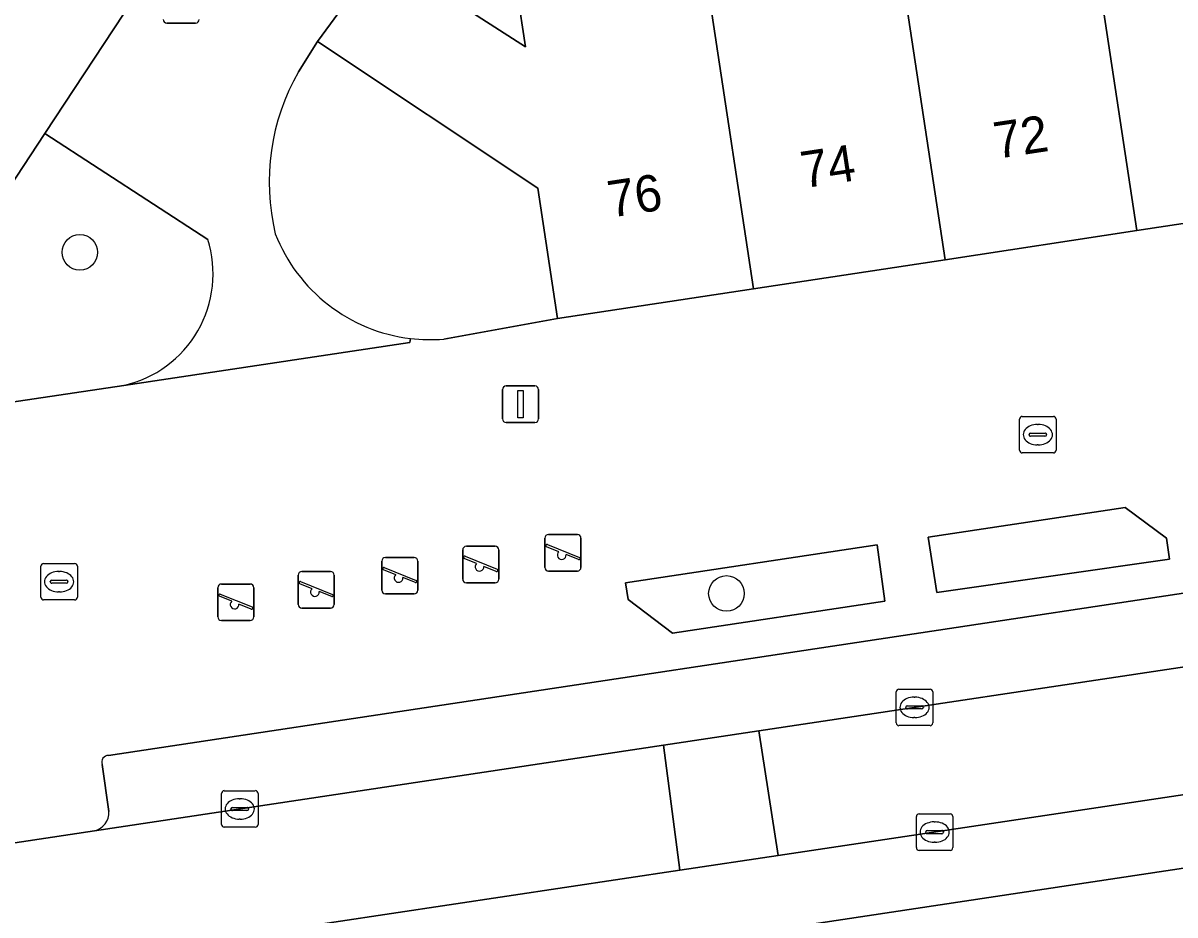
# Model space of a CAD drawing. Extents: x 159279 to 160377, y 384531 to 385888.
# Drawn here: x 159745.94 to 159777.54, y 384897.02 to 384921.47 of the extents above; entities that cross this region are included whole.
import ezdxf

# ---------------------------------------------------------------- set-up
doc = ezdxf.new("R2010")
doc.units = 0
for name, color, linetype in [('IMGEO_Boom', 7, 'Continuous'), ('IMGEO_Erf', 7, 'Continuous'), ('IMGEO_Groenvoorziening', 7, 'Continuous'), ('IMGEO_Haag', 7, 'Continuous'), ('IMGEO_Kolk', 7, 'Continuous'), ('IMGEO_Lichtmast', 7, 'Continuous'), ('IMGEO_Pand', 7, 'Continuous'), ('IMGEO_Pand_nummerreeks', 7, 'Continuous'), ('IMGEO_Parkeervlak_open', 7, 'Continuous'), ('IMGEO_Rijbaan_lokaal_open', 7, 'Continuous'), ('IMGEO_Rioolput', 7, 'Continuous'), ('IMGEO_Speelvoorziening', 7, 'Continuous'), ('IMGEO_Voetpad_open', 7, 'Continuous')]:
    doc.layers.add(name, color=color, linetype=linetype)

msp = doc.modelspace()

# ---------------------------------------------------------------- linework, layer by layer
at = {"layer": 'IMGEO_Boom'}
for centre in [(159747.496, 384915.188), (159765.234, 384905.833)]:
    msp.add_circle(centre, 0.489, dxfattribs=at)
at = {"layer": 'IMGEO_Erf'}
for points in [[(159755.775, 384923.361), (159759.719, 384920.818), (159759.261, 384923.827), (159764.205, 384924.579), (159764.393, 384924.608), (159769.651, 384925.407), (159774.909, 384926.207), (159780.167, 384927.006), (159785.425, 384927.806), (159790.742, 384928.614), (159789.699, 384934.688), (159788.05, 384935.3), (159789.083, 384937.366), (159787.021, 384938.396), (159788.911, 384942.175), (159790.972, 384941.144), (159791.675, 384942.55), (159793.073, 384944.212), (159790.271, 384945.97), (159791.981, 384948.696)], [(159760.056, 384916.949), (159754.013, 384920.967), (159753.492, 384920.137)], [(159757.477, 384912.807), (159760.601, 384913.369), (159760.056, 384916.949)]]:
    msp.add_lwpolyline(points, dxfattribs=at)
for centre, radius, start, end in [((159758.777, 384917.117), 6.088, 150.2548, 193.4959), ((159757.11, 384917.357), 4.565, 201.3366, 263.1343), ((159757.11, 384917.335), 4.542, 263.1017, 274.6394)]:
    msp.add_arc(centre, radius, start, end, dxfattribs=at)
at = {"layer": 'IMGEO_Groenvoorziening'}
for points in [[(159751.004, 384915.542), (159746.532, 384918.443), (159744.765, 384915.761), (159744.34, 384915.095)], [(159745.373, 384911.048), (159745.566, 384911.069), (159748.702, 384911.539)]]:
    msp.add_lwpolyline(points, dxfattribs=at)
for points in [[(159777.386, 384906.778), (159777.308, 384907.348), (159776.171, 384908.191), (159770.762, 384907.381), (159771.004, 384905.86)], [(159769.575, 384905.619), (159769.368, 384907.165), (159762.46, 384906.127), (159762.537, 384905.669), (159763.749, 384904.742)]]:
    msp.add_lwpolyline(points, close=True, dxfattribs=at)
msp.add_arc((159748.017, 384914.596), 3.133, 282.6265, 17.5697, dxfattribs=at)
at = {"layer": 'IMGEO_Haag'}
for points in [[(159777.386, 384906.778), (159777.308, 384907.348), (159776.171, 384908.191), (159770.762, 384907.381), (159771.004, 384905.86)], [(159769.575, 384905.619), (159769.368, 384907.165), (159762.46, 384906.127), (159762.537, 384905.669), (159763.749, 384904.742)]]:
    msp.add_lwpolyline(points, close=True, dxfattribs=at)
at = {"layer": 'IMGEO_Kolk'}
for p, q in [((159769.966, 384903.209), (159770.818, 384903.209)), ((159769.891, 384902.283), (159769.891, 384903.135)), ((159770.379, 384902.989), (159770.404, 384902.989)), ((159770.892, 384903.135), (159770.892, 384902.283)), ((159770.15, 384902.703), (159770.15, 384902.715)), ((159770.588, 384902.666), (159770.19, 384902.666)), ((159770.193, 384902.752), (159770.591, 384902.752)), ((159770.634, 384902.715), (159770.634, 384902.703)), ((159770.402, 384902.429), (159770.377, 384902.429)), ((159770.818, 384902.209), (159769.966, 384902.209)), ((159751.458, 384900.426), (159752.31, 384900.426)), ((159751.383, 384899.5), (159751.383, 384900.352)), ((159751.871, 384900.206), (159751.896, 384900.206)), ((159752.384, 384900.352), (159752.384, 384899.5)), ((159751.642, 384899.92), (159751.642, 384899.932)), ((159752.08, 384899.883), (159751.682, 384899.883)), ((159751.685, 384899.969), (159752.083, 384899.969)), ((159752.126, 384899.932), (159752.126, 384899.92)), ((159770.518, 384899.79), (159771.37, 384899.79)), ((159752.31, 384899.426), (159751.458, 384899.426)), ((159751.894, 384899.646), (159751.869, 384899.646)), ((159770.443, 384898.864), (159770.443, 384899.716)), ((159770.931, 384899.57), (159770.956, 384899.57)), ((159771.444, 384899.716), (159771.444, 384898.864)), ((159770.702, 384899.284), (159770.702, 384899.296)), ((159771.14, 384899.247), (159770.742, 384899.247)), ((159770.745, 384899.333), (159771.143, 384899.333)), ((159771.186, 384899.296), (159771.186, 384899.284)), ((159771.37, 384898.79), (159770.518, 384898.79)), ((159770.954, 384899.01), (159770.929, 384899.01))]:
    msp.add_line(p, q, dxfattribs=at)
for points in [[(159769.966, 384903.209), (159770.818, 384903.209)], [(159769.891, 384902.283), (159769.891, 384903.135)], [(159770.892, 384903.135), (159770.892, 384902.283)], [(159770.818, 384902.209), (159769.966, 384902.209)], [(159751.458, 384900.426), (159752.31, 384900.426)], [(159751.383, 384899.5), (159751.383, 384900.352)], [(159752.384, 384900.352), (159752.384, 384899.5)], [(159770.518, 384899.79), (159771.37, 384899.79)], [(159752.31, 384899.426), (159751.458, 384899.426)], [(159770.443, 384898.864), (159770.443, 384899.716)], [(159771.444, 384899.716), (159771.444, 384898.864)], [(159771.37, 384898.79), (159770.518, 384898.79)]]:
    msp.add_lwpolyline(points, dxfattribs=at)
for centre, radius, start, end in [((159769.968, 384903.133), 0.0765, 91.552, 178.448), ((159769.968, 384903.133), 0.0765, 91.552, 178.448), ((159770.816, 384903.133), 0.0765, 1.552, 88.448), ((159770.816, 384903.133), 0.0765, 1.552, 88.448), ((159770.19, 384902.712), 0.0403, 85.8775, 175.7526), ((159770.187, 384902.702), 0.0366, 178.938, 274.7102), ((159770.591, 384902.709), 0.043, 264.8664, 352.4533), ((159770.595, 384902.714), 0.0386, 1.7309, 96.639), ((159769.968, 384902.285), 0.0765, 181.552, 268.448), ((159769.968, 384902.285), 0.0765, 181.552, 268.448), ((159770.816, 384902.285), 0.0765, 271.552, 358.448), ((159770.816, 384902.285), 0.0765, 271.552, 358.448), ((159751.46, 384900.35), 0.0765, 91.552, 178.448), ((159751.46, 384900.35), 0.0765, 91.552, 178.448), ((159752.308, 384900.35), 0.0765, 1.552, 88.448), ((159752.308, 384900.35), 0.0765, 1.552, 88.448), ((159751.682, 384899.929), 0.0403, 85.8775, 175.7526), ((159751.679, 384899.919), 0.0366, 178.938, 274.7102), ((159752.083, 384899.926), 0.043, 264.8664, 352.4533), ((159752.087, 384899.931), 0.0386, 1.7309, 96.639), ((159770.52, 384899.714), 0.0765, 91.552, 178.448), ((159770.52, 384899.714), 0.0765, 91.552, 178.448), ((159771.368, 384899.714), 0.0765, 1.552, 88.448), ((159771.368, 384899.714), 0.0765, 1.552, 88.448), ((159751.46, 384899.502), 0.0765, 181.552, 268.448), ((159751.46, 384899.502), 0.0765, 181.552, 268.448), ((159752.308, 384899.502), 0.0765, 271.552, 358.448), ((159752.308, 384899.502), 0.0765, 271.552, 358.448), ((159770.742, 384899.293), 0.0403, 85.8775, 175.7526), ((159770.739, 384899.283), 0.0366, 178.938, 274.7102), ((159771.143, 384899.29), 0.043, 264.8664, 352.4533), ((159771.147, 384899.295), 0.0386, 1.7309, 96.639), ((159770.52, 384898.866), 0.0765, 181.552, 268.448), ((159770.52, 384898.866), 0.0765, 181.552, 268.448), ((159771.368, 384898.866), 0.0765, 271.552, 358.448), ((159771.368, 384898.866), 0.0765, 271.552, 358.448)]:
    msp.add_arc(centre, radius, start, end, dxfattribs=at)
for centre, major_axis, ratio, start_param, end_param in [((159770.378, 384902.709), (-0.387, 0.002), 0.722429, 4.712389, 7.853982), ((159770.403, 384902.709), (-0.39, 0.002), 0.717154, 1.570796, 4.712389), ((159751.87, 384899.926), (-0.387, 0.002), 0.722429, 4.712389, 7.853982), ((159751.895, 384899.926), (-0.39, 0.002), 0.717154, 1.570796, 4.712389), ((159770.93, 384899.29), (-0.387, 0.002), 0.722429, 4.712389, 7.853982), ((159770.955, 384899.29), (-0.39, 0.002), 0.717154, 1.570796, 4.712389)]:
    msp.add_ellipse(centre, major_axis=major_axis, ratio=ratio, start_param=start_param, end_param=end_param, dxfattribs=at)
at = {"layer": 'IMGEO_Lichtmast'}
for p, q in [((159750.671, 384921.474), (159749.881, 384921.474)), ((159749.881, 384921.474), (159750.671, 384921.474)), ((159759.09, 384910.624), (159759.09, 384911.424)), ((159759.09, 384911.424), (159759.09, 384910.624)), ((159759.19, 384911.524), (159759.98, 384911.524)), ((159759.98, 384911.524), (159759.19, 384911.524)), ((159760.08, 384911.424), (159760.08, 384910.624)), ((159760.08, 384910.624), (159760.08, 384911.424)), ((159759.98, 384910.524), (159759.19, 384910.524)), ((159759.19, 384910.524), (159759.98, 384910.524))]:
    msp.add_line(p, q, dxfattribs=at)
msp.add_lwpolyline([(159759.51, 384911.399), (159759.66, 384911.399), (159759.66, 384910.649), (159759.51, 384910.649), (159759.51, 384911.399)], dxfattribs=at)
for centre, start, end in [((159749.881, 384921.574), 180, 270), ((159749.881, 384921.574), 180, 270), ((159750.671, 384921.574), 270, 0), ((159750.671, 384921.574), 270, 0), ((159759.19, 384911.424), 90, 180), ((159759.19, 384911.424), 90, 180), ((159759.98, 384911.424), 0, 90), ((159759.98, 384911.424), 360, 90), ((159759.19, 384910.624), 180, 270), ((159759.19, 384910.624), 180, 270), ((159759.98, 384910.624), 270, 0), ((159759.98, 384910.624), 270, 0)]:
    msp.add_arc(centre, 0.1, start, end, dxfattribs=at)
at = {"layer": 'IMGEO_Pand'}
for points in [[(159781.751, 384916.585), (159780.604, 384924.131), (159780.167, 384927.006), (159774.909, 384926.207), (159775.346, 384923.332), (159776.493, 384915.786)], [(159776.493, 384915.786), (159775.346, 384923.332), (159774.909, 384926.207), (159769.651, 384925.407), (159770.088, 384922.532), (159771.234, 384914.986)], [(159771.234, 384914.986), (159770.088, 384922.532), (159769.651, 384925.407), (159764.393, 384924.608), (159764.83, 384921.733), (159765.976, 384914.186)], [(159765.976, 384914.186), (159764.83, 384921.733), (159764.393, 384924.608), (159764.205, 384924.579), (159759.261, 384923.827), (159759.719, 384920.818), (159755.775, 384923.361), (159754.013, 384920.967), (159760.056, 384916.949), (159760.601, 384913.369)]]:
    msp.add_lwpolyline(points, close=True, dxfattribs=at)
at = {"layer": 'IMGEO_Parkeervlak_open'}
for points in [[(159789.944, 384907.679), (159748.286, 384901.388)], [(159819.621, 384906.592), (159766.651, 384898.646), (159763.958, 384898.242), (159743.377, 384895.154)], [(159747.895, 384899.326), (159763.502, 384901.673), (159766.12, 384902.067), (159790.937, 384905.799)], [(159744.327, 384893.267), (159819.28, 384904.555)], [(159748.109, 384901.142), (159748.292, 384899.854)]]:
    msp.add_lwpolyline(points, dxfattribs=at)
for centre, radius, start, end in [((159748.272, 384901.212), 0.177, 85.3301, 203.1989), ((159747.772, 384899.832), 0.521, 283.6806, 2.4409)]:
    msp.add_arc(centre, radius, start, end, dxfattribs=at)
at = {"layer": 'IMGEO_Rijbaan_lokaal_open'}
for points in [[(159744.34, 384915.095), (159744.765, 384915.761), (159746.532, 384918.443), (159749.511, 384922.963), (159752.65, 384927.728), (159761.211, 384940.802), (159766.303, 384948.552), (159766.465, 384948.834), (159775.553, 384962.757)], [(159743.377, 384895.154), (159763.958, 384898.242), (159763.502, 384901.673), (159747.895, 384899.326), (159737.874, 384897.82), (159708.784, 384893.426)]]:
    msp.add_lwpolyline(points, dxfattribs=at)
for points in [[(159819.621, 384906.592), (159824.727, 384907.377), (159825.995, 384907.567), (159825.463, 384910.995), (159801.309, 384907.363), (159799.241, 384907.053), (159793.009, 384906.124), (159790.937, 384905.799), (159766.12, 384902.067), (159766.651, 384898.646)], [(159766.12, 384902.067), (159763.502, 384901.673), (159763.958, 384898.242), (159766.651, 384898.646)]]:
    msp.add_lwpolyline(points, close=True, dxfattribs=at)
at = {"layer": 'IMGEO_Rioolput'}
for p, q in [((159773.274, 384909.762), (159773.274, 384910.614)), ((159773.349, 384910.688), (159774.201, 384910.688)), ((159774.275, 384910.614), (159774.275, 384909.762)), ((159773.533, 384910.182), (159773.533, 384910.194)), ((159773.576, 384910.231), (159773.974, 384910.231)), ((159773.762, 384910.468), (159773.787, 384910.468)), ((159774.017, 384910.194), (159774.017, 384910.182)), ((159773.971, 384910.145), (159773.573, 384910.145)), ((159773.785, 384909.908), (159773.76, 384909.908)), ((159774.201, 384909.688), (159773.349, 384909.688)), ((159746.427, 384905.729), (159746.427, 384906.581)), ((159746.502, 384906.655), (159747.354, 384906.655)), ((159746.915, 384906.435), (159746.94, 384906.435)), ((159747.428, 384906.581), (159747.428, 384905.729)), ((159746.686, 384906.149), (159746.686, 384906.161)), ((159747.124, 384906.112), (159746.726, 384906.112)), ((159746.729, 384906.198), (159747.127, 384906.198)), ((159747.17, 384906.161), (159747.17, 384906.149)), ((159746.938, 384905.875), (159746.913, 384905.875)), ((159747.354, 384905.655), (159746.502, 384905.655))]:
    msp.add_line(p, q, dxfattribs=at)
for points in [[(159773.274, 384909.762), (159773.274, 384910.614)], [(159773.349, 384910.688), (159774.201, 384910.688)], [(159774.275, 384910.614), (159774.275, 384909.762)], [(159774.201, 384909.688), (159773.349, 384909.688)], [(159746.427, 384905.729), (159746.427, 384906.581)], [(159746.502, 384906.655), (159747.354, 384906.655)], [(159747.428, 384906.581), (159747.428, 384905.729)], [(159747.354, 384905.655), (159746.502, 384905.655)]]:
    msp.add_lwpolyline(points, dxfattribs=at)
for centre, radius, start, end in [((159773.351, 384910.612), 0.0765, 91.552, 178.448), ((159773.351, 384910.612), 0.0765, 91.552, 178.448), ((159774.199, 384910.612), 0.0765, 1.552, 88.448), ((159774.199, 384910.612), 0.0765, 1.552, 88.448), ((159773.573, 384910.191), 0.0403, 85.8775, 175.7526), ((159773.57, 384910.181), 0.0366, 178.938, 274.7102), ((159773.974, 384910.188), 0.043, 264.8664, 352.4533), ((159773.978, 384910.193), 0.0386, 1.7309, 96.639), ((159773.351, 384909.764), 0.0765, 181.552, 268.448), ((159773.351, 384909.764), 0.0765, 181.552, 268.448), ((159774.199, 384909.764), 0.0765, 271.552, 358.448), ((159774.199, 384909.764), 0.0765, 271.552, 358.448), ((159746.504, 384906.579), 0.0765, 91.552, 178.448), ((159746.504, 384906.579), 0.0765, 91.552, 178.448), ((159747.352, 384906.579), 0.0765, 1.552, 88.448), ((159747.352, 384906.579), 0.0765, 1.552, 88.448), ((159746.726, 384906.158), 0.0403, 85.8775, 175.7526), ((159746.723, 384906.148), 0.0366, 178.938, 274.7102), ((159747.127, 384906.155), 0.043, 264.8664, 352.4533), ((159747.131, 384906.16), 0.0386, 1.7309, 96.639), ((159746.504, 384905.731), 0.0765, 181.552, 268.448), ((159746.504, 384905.731), 0.0765, 181.552, 268.448), ((159747.352, 384905.731), 0.0765, 271.552, 358.448), ((159747.352, 384905.731), 0.0765, 271.552, 358.448)]:
    msp.add_arc(centre, radius, start, end, dxfattribs=at)
for centre, major_axis, ratio, start_param, end_param in [((159773.761, 384910.188), (-0.387, 0.002), 0.722429, 4.712389, 7.853982), ((159773.786, 384910.188), (-0.39, 0.002), 0.717154, 1.570796, 4.712389), ((159746.914, 384906.155), (-0.387, 0.002), 0.722429, 4.712389, 7.853982), ((159746.939, 384906.155), (-0.39, 0.002), 0.717154, 1.570796, 4.712389)]:
    msp.add_ellipse(centre, major_axis=major_axis, ratio=ratio, start_param=start_param, end_param=end_param, dxfattribs=at)
at = {"layer": 'IMGEO_Speelvoorziening'}
for p, q in [((159760.253, 384906.549), (159760.253, 384907.349)), ((159760.253, 384907.349), (159760.253, 384906.549)), ((159760.353, 384907.449), (159761.143, 384907.449)), ((159761.143, 384907.449), (159760.353, 384907.449)), ((159761.243, 384907.349), (159761.243, 384906.549)), ((159761.243, 384906.549), (159761.243, 384907.349)), ((159757.998, 384906.227), (159757.998, 384907.027)), ((159757.998, 384907.027), (159757.998, 384906.227)), ((159758.098, 384907.127), (159758.888, 384907.127)), ((159758.888, 384907.127), (159758.098, 384907.127)), ((159758.988, 384907.027), (159758.988, 384906.227)), ((159758.988, 384906.227), (159758.988, 384907.027)), ((159760.636, 384906.977), (159760.297, 384907.114)), ((159760.322, 384907.174), (159761.198, 384906.821)), ((159755.778, 384905.921), (159755.778, 384906.721)), ((159755.778, 384906.721), (159755.778, 384905.921)), ((159755.878, 384906.821), (159756.668, 384906.821)), ((159756.668, 384906.821), (159755.878, 384906.821)), ((159756.768, 384906.721), (159756.768, 384905.921)), ((159756.768, 384905.921), (159756.768, 384906.721)), ((159758.381, 384906.655), (159758.042, 384906.792)), ((159758.067, 384906.852), (159758.943, 384906.499)), ((159761.174, 384906.761), (159760.834, 384906.898)), ((159753.584, 384906.435), (159754.374, 384906.435)), ((159754.374, 384906.435), (159753.584, 384906.435)), ((159756.161, 384906.349), (159755.822, 384906.486)), ((159755.847, 384906.546), (159756.723, 384906.193)), ((159758.919, 384906.439), (159758.579, 384906.576)), ((159761.143, 384906.449), (159760.353, 384906.449)), ((159760.353, 384906.449), (159761.143, 384906.449)), ((159751.379, 384906.092), (159752.169, 384906.092)), ((159752.169, 384906.092), (159751.379, 384906.092)), ((159753.484, 384905.535), (159753.484, 384906.335)), ((159753.484, 384906.335), (159753.484, 384905.535)), ((159753.867, 384905.963), (159753.528, 384906.1)), ((159753.553, 384906.16), (159754.429, 384905.807)), ((159754.474, 384906.335), (159754.474, 384905.535)), ((159754.474, 384905.535), (159754.474, 384906.335)), ((159756.699, 384906.133), (159756.359, 384906.27)), ((159758.888, 384906.127), (159758.098, 384906.127)), ((159758.098, 384906.127), (159758.888, 384906.127)), ((159751.279, 384905.192), (159751.279, 384905.992)), ((159751.279, 384905.992), (159751.279, 384905.192)), ((159751.662, 384905.62), (159751.323, 384905.757)), ((159751.348, 384905.817), (159752.224, 384905.464)), ((159752.269, 384905.992), (159752.269, 384905.192)), ((159752.269, 384905.192), (159752.269, 384905.992)), ((159754.405, 384905.747), (159754.065, 384905.884)), ((159756.668, 384905.821), (159755.878, 384905.821)), ((159755.878, 384905.821), (159756.668, 384905.821)), ((159752.2, 384905.404), (159751.86, 384905.541)), ((159754.374, 384905.435), (159753.584, 384905.435)), ((159753.584, 384905.435), (159754.374, 384905.435)), ((159752.169, 384905.092), (159751.379, 384905.092)), ((159751.379, 384905.092), (159752.169, 384905.092))]:
    msp.add_line(p, q, dxfattribs=at)
for centre, radius, start, end in [((159760.353, 384907.349), 0.1, 90, 180), ((159760.353, 384907.349), 0.1, 90, 180), ((159761.143, 384907.349), 0.1, 0, 90), ((159761.143, 384907.349), 0.1, 360, 90), ((159758.098, 384907.027), 0.1, 90, 180), ((159758.098, 384907.027), 0.1, 90, 180), ((159758.888, 384907.027), 0.1, 0, 90), ((159758.888, 384907.027), 0.1, 360, 90), ((159760.31, 384907.144), 0.0327, 68.078, 248.078), ((159755.878, 384906.721), 0.1, 90, 180), ((159755.878, 384906.721), 0.1, 90, 180), ((159756.668, 384906.721), 0.1, 0, 90), ((159756.668, 384906.721), 0.1, 360, 90), ((159758.055, 384906.822), 0.0327, 68.078, 248.078), ((159760.715, 384906.887), 0.12, 130.9928, 5.1632), ((159761.186, 384906.791), 0.0327, 248.078, 68.078), ((159753.584, 384906.335), 0.1, 90, 180), ((159753.584, 384906.335), 0.1, 90, 180), ((159754.374, 384906.335), 0.1, 0, 90), ((159754.374, 384906.335), 0.1, 360, 90), ((159755.835, 384906.516), 0.0327, 68.078, 248.078), ((159758.46, 384906.565), 0.12, 130.9928, 5.1632), ((159758.931, 384906.469), 0.0327, 248.078, 68.078), ((159760.353, 384906.549), 0.1, 180, 270), ((159760.353, 384906.549), 0.1, 180, 270), ((159761.143, 384906.549), 0.1, 270, 0), ((159761.143, 384906.549), 0.1, 270, 0), ((159751.379, 384905.992), 0.1, 90, 180), ((159751.379, 384905.992), 0.1, 90, 180), ((159752.169, 384905.992), 0.1, 0, 90), ((159752.169, 384905.992), 0.1, 360, 90), ((159753.541, 384906.13), 0.0327, 68.078, 248.078), ((159756.24, 384906.259), 0.12, 130.9928, 5.1632), ((159756.711, 384906.163), 0.0327, 248.078, 68.078), ((159758.098, 384906.227), 0.1, 180, 270), ((159758.098, 384906.227), 0.1, 180, 270), ((159758.888, 384906.227), 0.1, 270, 0), ((159758.888, 384906.227), 0.1, 270, 0), ((159751.336, 384905.787), 0.0327, 68.078, 248.078), ((159753.946, 384905.873), 0.12, 130.9928, 5.1632), ((159754.417, 384905.777), 0.0327, 248.078, 68.078), ((159755.878, 384905.921), 0.1, 180, 270), ((159755.878, 384905.921), 0.1, 180, 270), ((159756.668, 384905.921), 0.1, 270, 0), ((159756.668, 384905.921), 0.1, 270, 0), ((159751.741, 384905.53), 0.12, 130.9928, 5.1632), ((159752.212, 384905.434), 0.0327, 248.078, 68.078), ((159753.584, 384905.535), 0.1, 180, 270), ((159753.584, 384905.535), 0.1, 180, 270), ((159754.374, 384905.535), 0.1, 270, 0), ((159754.374, 384905.535), 0.1, 270, 0), ((159751.379, 384905.192), 0.1, 180, 270), ((159751.379, 384905.192), 0.1, 180, 270), ((159752.169, 384905.192), 0.1, 270, 0), ((159752.169, 384905.192), 0.1, 270, 0)]:
    msp.add_arc(centre, radius, start, end, dxfattribs=at)
at = {"layer": 'IMGEO_Voetpad_open'}
for points in [[(159755.209, 384928.54), (159754.36, 384928.36), (159754.094, 384927.943), (159750.457, 384922.348), (159749.511, 384922.963), (159746.532, 384918.443), (159751.004, 384915.542)], [(159753.492, 384920.137), (159754.013, 384920.967), (159755.775, 384923.361)], [(159806.911, 384920.383), (159801.465, 384919.556), (159795.902, 384918.712), (159792.385, 384918.202), (159787.009, 384917.385), (159781.751, 384916.585), (159776.493, 384915.786), (159771.234, 384914.986), (159765.976, 384914.186), (159760.601, 384913.369), (159757.477, 384912.807)], [(159756.564, 384912.825), (159756.548, 384912.717), (159748.702, 384911.539), (159745.566, 384911.069), (159745.373, 384911.048), (159744.521, 384910.928), (159737.079, 384909.822), (159735.507, 384909.592), (159730.485, 384908.825), (159726.842, 384908.261), (159724.304, 384909.683), (159721.334, 384911.346), (159720.573, 384909.957), (159719.587, 384908.157), (159719.473, 384908.221), (159718.765, 384906.908), (159717.281, 384907.744), (159714.732, 384903.749)], [(159748.702, 384911.539), (159756.548, 384912.717), (159756.564, 384912.825)], [(159748.286, 384901.388), (159789.944, 384907.679)], [(159819.28, 384904.555), (159744.327, 384893.267)], [(159748.292, 384899.854), (159748.109, 384901.142)], [(159737.874, 384897.82), (159747.895, 384899.326)]]:
    msp.add_lwpolyline(points, dxfattribs=at)
for points in [[(159770.762, 384907.381), (159776.171, 384908.191), (159777.308, 384907.348), (159777.386, 384906.778), (159771.004, 384905.86)], [(159769.368, 384907.165), (159769.575, 384905.619), (159763.749, 384904.742), (159762.537, 384905.669), (159762.46, 384906.127)]]:
    msp.add_lwpolyline(points, close=True, dxfattribs=at)
for centre, radius, start, end in [((159758.777, 384917.117), 6.088, 150.2548, 193.4959), ((159748.017, 384914.596), 3.133, 282.6265, 17.5697), ((159757.11, 384917.357), 4.565, 201.3366, 263.1343), ((159757.11, 384917.335), 4.542, 263.1017, 274.6394), ((159748.272, 384901.212), 0.177, 85.3301, 203.1989), ((159747.772, 384899.832), 0.521, 283.6806, 2.4409)]:
    msp.add_arc(centre, radius, start, end, dxfattribs=at)

# ---------------------------------------------------------------- texts
at = {"layer": 'IMGEO_Pand_nummerreeks'}
for s, p in [('72', (159772.645, 384917.749)), ('74', (159767.351, 384916.943)), ('76', (159762.054, 384916.138))]:
    msp.add_text(s, height=1, rotation=8.6459, dxfattribs=at).set_placement(p)

doc.saveas('drawing.dxf')
